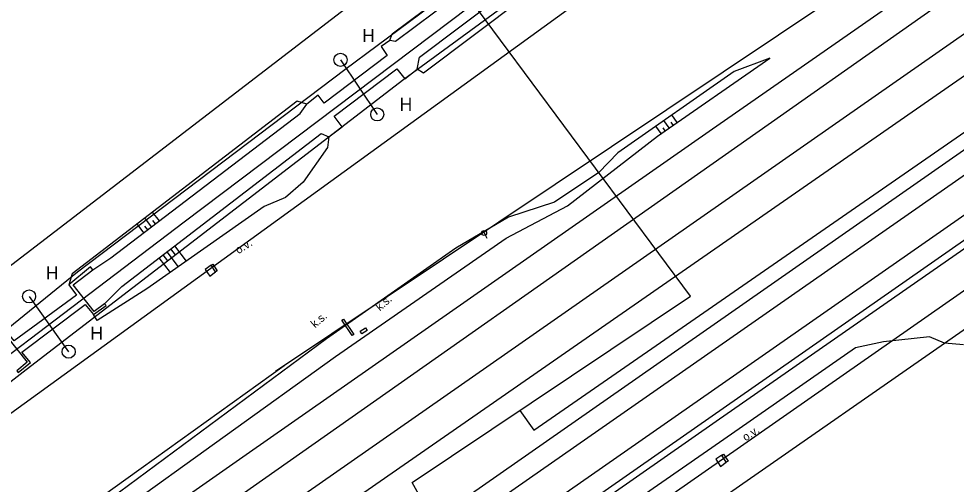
# Model space of a CAD drawing. Extents: x -469926 to -462499, y -1098642 to -1092733.
# Drawn here: x -467067.4 to -466924.2, y -1096408.4 to -1096337.2 of the extents above; entities that cross this region are included whole.
import ezdxf

# ---------------------------------------------------------------- set-up
doc = ezdxf.new("R2010")
doc.units = 0
for name, color, linetype in [('Vrstva 1', 7, 'Continuous'), ('Vrstva 12', 7, 'Continuous'), ('Vrstva 13', 7, 'Continuous'), ('Vrstva 16', 7, 'Continuous'), ('Vrstva 40', 7, 'Continuous'), ('Vrstva 42', 7, 'Continuous'), ('Vrstva 43', 7, 'Continuous'), ('Vrstva 48', 7, 'Continuous'), ('Vrstva 51', 7, 'Continuous'), ('Vrstva 62', 7, 'Continuous'), ('Vrstva 7', 7, 'Continuous'), ('Vrstva 8', 7, 'Continuous'), ('Vrstva 9', 7, 'Continuous')]:
    doc.layers.add(name, color=color, linetype=linetype)

msp = doc.modelspace()

# ---------------------------------------------------------------- linework, layer by layer
at = {"layer": 'Vrstva 1'}
for p, q in [((-467069.57, -1096459.51), (-466813.35, -1096280.79)), ((-467063.12, -1096468.79), (-466806.9, -1096290.05))]:
    msp.add_line(p, q, dxfattribs=at)
for points in [[(-467090.74, -1096405.12), (-467042.15, -1096368.25), (-466966.65, -1096311.27), (-466909.24, -1096271.75), (-466862.65, -1096239.72)], [(-467084.26, -1096479.68), (-466860.63, -1096323.7), (-466826.84, -1096300.14), (-466812.19, -1096289.92), (-466794.78, -1096277.77), (-466784.42, -1096270.57), (-466774.22, -1096263.48), (-466772.74, -1096262.45), (-466760.13, -1096253.46), (-466750.06, -1096245.89)], [(-467194.49, -1096529.07), (-467129.63, -1096483.74), (-467127.15, -1096481.99), (-467084.77, -1096452.43), (-466913.12, -1096332.64), (-466892.4, -1096318.21), (-466875.92, -1096306.75), (-466855.98, -1096293.26)], [(-467084.46, -1096473.72), (-466920.42, -1096359.35), (-466863.31, -1096319.48), (-466829.82, -1096296.17)], [(-467174.65, -1096521.36), (-467126.61, -1096487.36), (-467124.11, -1096485.6), (-467081.85, -1096456.24), (-466889.63, -1096322.74), (-466872.86, -1096311.1), (-466853.23, -1096297.29)], [(-467202.19, -1096522.42), (-467136.51, -1096476.41), (-467134, -1096474.63), (-467091.24, -1096444.75), (-467032.17, -1096403.46), (-466961.91, -1096354.44), (-466898.17, -1096310.02), (-466881.68, -1096298.64)], [(-467201.88, -1096528.51), (-467132.87, -1096479.89), (-467130.38, -1096478.15), (-467088.01, -1096448.35), (-467030.19, -1096407.7), (-466959.43, -1096357.98), (-466895.96, -1096313.33), (-466879.47, -1096301.77)], [(-467039.78, -1096466.18), (-467003.27, -1096440.7), (-466957.28, -1096408.63), (-466925.96, -1096386.79), (-466920.79, -1096383.2), (-466867.26, -1096345.8), (-466826.27, -1096317.04)]]:
    msp.add_lwpolyline(points, dxfattribs=at)
at = {"layer": 'Vrstva 12'}
for points in [[(-467038.04, -1096374.9), (-467037.79, -1096374.73), (-467037.12, -1096375.74), (-467037.38, -1096375.91)], [(-467018.07, -1096383.3), (-467017.8, -1096383.14), (-467016.2, -1096385.49), (-467016.46, -1096385.66)], [(-466959.99, -1096403.94), (-466959.73, -1096403.78), (-466959.05, -1096404.84), (-466959.31, -1096405)]]:
    msp.add_lwpolyline(points, close=True, dxfattribs=at)
at = {"layer": 'Vrstva 13'}
for points in [[(-467085.5, -1096485.67), (-467028.14, -1096445.75), (-466960.88, -1096398.72), (-466898.59, -1096355.37)], [(-466923.08, -1096387.08), (-466925.96, -1096386.79), (-466928.27, -1096385.83), (-466935.28, -1096386.63), (-466939.57, -1096387.52), (-466959.69, -1096401.55)], [(-466959.69, -1096401.55), (-467027.15, -1096448.34), (-467083.57, -1096488.43), (-467085.44, -1096485.66)]]:
    msp.add_lwpolyline(points, dxfattribs=at)
at = {"layer": 'Vrstva 16'}
msp.add_line((-466996.48, -1096369.64), (-466995.9, -1096370.74), dxfattribs=at)
msp.add_circle((-466996.31, -1096369.97), 0.375, dxfattribs=at)
at = {"layer": 'Vrstva 40'}
for points in [[(-467038.04, -1096374.9), (-467038.96, -1096375.57), (-467038.24, -1096376.57), (-467037.38, -1096375.91)], [(-466959.99, -1096403.94), (-466960.89, -1096404.54), (-466960.18, -1096405.66), (-466959.31, -1096405)]]:
    msp.add_lwpolyline(points, dxfattribs=at)
at = {"layer": 'Vrstva 42'}
for p, q in [((-467008.58, -1096346.45), (-466957.44, -1096309.02)), ((-467017.62, -1096344.98), (-466973.17, -1096312.04)), ((-466925.5, -1096322.42), (-467028.21, -1096391.16)), ((-467018.26, -1096343.52), (-467012.65, -1096351.85)), ((-467058.47, -1096375.93), (-467017.62, -1096344.98)), ((-467066.28, -1096390.81), (-467008.58, -1096346.45)), ((-467132.31, -1096435.64), (-467058.47, -1096375.93)), ((-467065.84, -1096379.67), (-467059.8, -1096388.11)), ((-467120.65, -1096433.1), (-467066.28, -1096390.81)), ((-467026.89, -1096390.27), (-467075.44, -1096425.14))]:
    msp.add_line(p, q, dxfattribs=at)
for centre in [(-467018.26, -1096343.52), (-467012.65, -1096351.85), (-467065.84, -1096379.67), (-467059.8, -1096388.11)]:
    msp.add_circle(centre, 1, dxfattribs=at)
at = {"layer": 'Vrstva 48'}
for points in [[(-466968.04, -1096353.93), (-466968.84, -1096352.77)], [(-466966.81, -1096353.07), (-466967.61, -1096351.91)], [(-466969.27, -1096354.78), (-466970.07, -1096353.63)], [(-466968.66, -1096354.35), (-466968.98, -1096353.89)], [(-466967.42, -1096353.5), (-466967.74, -1096353.04)], [(-467045.93, -1096368.13), (-467046.97, -1096366.77)], [(-467047.13, -1096369.04), (-467048.16, -1096367.68)], [(-467046.53, -1096368.58), (-467046.94, -1096368.04)], [(-467048.32, -1096369.95), (-467049.35, -1096368.6)], [(-467047.72, -1096369.49), (-467048.14, -1096368.95)], [(-467044.82, -1096372.86), (-467043.06, -1096375.15)], [(-467044.22, -1096372.4), (-467043.51, -1096373.33)], [(-467043.63, -1096371.94), (-467041.83, -1096374.28)], [(-467046.01, -1096373.77), (-467044.29, -1096376.01)], [(-467045.41, -1096373.31), (-467044.72, -1096374.22)]]:
    msp.add_lwpolyline(points, dxfattribs=at)
at = {"layer": 'Vrstva 51'}
for p, q in [((-467103.55, -1096422.79), (-466924.41, -1096292.92)), ((-467063.2, -1096476.61), (-466801.18, -1096293.73)), ((-466988.71, -1096400.11), (-466839.72, -1096296.93)), ((-467004.67, -1096325.83), (-467082.27, -1096385.43)), ((-466964.76, -1096379.65), (-467004.67, -1096325.83)), ((-467007.33, -1096408.11), (-466964.76, -1096379.65)), ((-466990.84, -1096397.08), (-466988.71, -1096400.11)), ((-467005.56, -1096411.23), (-467007.33, -1096408.11))]:
    msp.add_line(p, q, dxfattribs=at)
at = {"layer": 'Vrstva 62'}
for p, q in [((-466976.33, -1096315.57), (-467009.84, -1096340.71)), ((-467006.2, -1096343.1), (-466973.55, -1096318.55)), ((-466972.59, -1096320.74), (-467005.59, -1096345.55)), ((-467010.73, -1096340.58), (-467012.03, -1096341.47)), ((-467009.84, -1096340.71), (-467010.73, -1096340.58)), ((-467012.03, -1096341.47), (-467011.11, -1096342.84)), ((-467011.11, -1096342.84), (-467020.76, -1096350.16)), ((-467006.54, -1096344.96), (-467006.2, -1096343.1)), ((-467019.24, -1096352.14), (-467009.65, -1096344.88)), ((-467009.65, -1096344.88), (-467008.42, -1096346.43)), ((-467008.42, -1096346.43), (-467006.54, -1096344.96)), ((-467005.59, -1096345.55), (-467006.54, -1096344.96)), ((-467021.67, -1096348.92), (-467023.42, -1096350.28)), ((-467020.76, -1096350.16), (-467021.67, -1096348.92)), ((-467018.03, -1096353.74), (-467019.24, -1096352.14)), ((-467020.03, -1096355.26), (-467018.03, -1096353.74))]:
    msp.add_line(p, q, dxfattribs=at)
for points in [[(-467010.73, -1096340.58), (-467010.38, -1096339.56), (-466976.62, -1096314.35), (-466975.81, -1096314.21)], [(-467056.12, -1096375.58), (-467053.36, -1096373.79), (-467024.4, -1096351.7), (-467023.42, -1096350.28), (-467024.89, -1096349.83), (-467059.27, -1096376.21), (-467059.78, -1096377.91)], [(-467054.31, -1096380.8), (-467051.69, -1096378.13), (-467021.23, -1096354.76), (-467020.03, -1096355.26), (-467020.23, -1096356.93), (-467023.99, -1096362.21), (-467026.64, -1096364.55), (-467029.92, -1096365.93), (-467047.83, -1096378.49), (-467055.46, -1096383.34), (-467056.02, -1096382.41)]]:
    msp.add_lwpolyline(points, dxfattribs=at)
for points in [[(-467088.39, -1096437.9), (-467052.76, -1096413.11), (-467019.05, -1096388.87), (-466992.97, -1096370.78), (-466983.59, -1096365.84), (-466969.81, -1096355.16), (-466952.65, -1096343.24), (-466958.13, -1096345.28), (-466975.9, -1096357.71), (-466978.81, -1096360.75), (-466985.57, -1096365.28), (-466992.59, -1096367.56), (-467000.62, -1096372.28), (-467020.38, -1096386.14), (-467054.77, -1096411.61), (-467085.86, -1096434.06)], [(-467070.93, -1096386.93), (-467069.29, -1096385.73), (-467066.13, -1096389.71), (-467067.73, -1096391.02), (-467067.53, -1096391.3), (-467065.61, -1096389.76), (-467066.93, -1096388.19), (-467057.27, -1096380.91), (-467056.02, -1096382.41), (-467054.07, -1096381.07), (-467054.31, -1096380.8), (-467055.9, -1096381.95), (-467059.13, -1096377.92), (-467056.12, -1096375.58), (-467056.45, -1096375.17), (-467059.78, -1096377.91), (-467058.59, -1096379.49), (-467068.12, -1096386.44), (-467069.31, -1096385), (-467071.17, -1096386.52)]]:
    msp.add_lwpolyline(points, close=True, dxfattribs=at)
at = {"layer": 'Vrstva 8'}
msp.add_line((-467014.59, -1096385.13), (-467014.59, -1096385.13), dxfattribs=at)
msp.add_lwpolyline([(-467015.01, -1096385.4), (-467015.28, -1096384.98), (-467014.45, -1096384.44), (-467014.17, -1096384.86), (-467015.01, -1096385.4)], dxfattribs=at)

# ---------------------------------------------------------------- texts
at = {"layer": 'Vrstva 43'}
for p in [(-467014.95, -1096340.81), (-467009.23, -1096351.31), (-467063.29, -1096377.07), (-467056.49, -1096386.27)]:
    msp.add_text('H', height=2, dxfattribs=at).set_placement(p)
at = {"layer": 'Vrstva 7'}
for rotation, p in [(32.3998, (-467033.85, -1096373.24)), (33.4276, (-466956.35, -1096401.84))]:
    msp.add_text('o.v.', height=1.25, rotation=rotation, dxfattribs=at).set_placement(p)
at = {"layer": 'Vrstva 9'}
for p in [(-467012.24, -1096381.96), (-467022.14, -1096384.56)]:
    msp.add_text('k.s.', height=1.25, rotation=41.4732, dxfattribs=at).set_placement(p)

doc.saveas('drawing.dxf')
